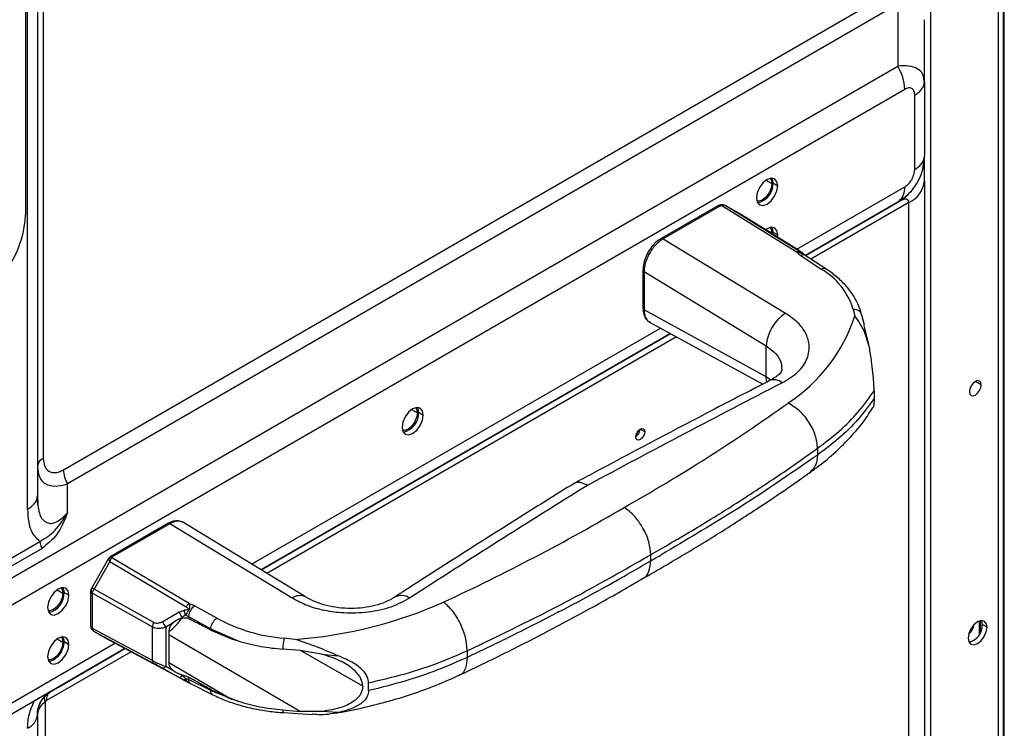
# Model space of a CAD drawing. Header units: millimetres. Extents: x 0 to 1118, y 0 to 864.
# Tile 306 of 309: x 1008 to 1026, y 744 to 757. Entities that reach past the tile are written whole.
import ezdxf

# ---------------------------------------------------------------- set-up
doc = ezdxf.new("R2010")
doc.units = ezdxf.units.MM

msp = doc.modelspace()

# ---------------------------------------------------------------- linework, layer by layer
at = {"color": 7, "linetype": 'Continuous', "lineweight": 25}
for p, q in [((1026.1451, 698.0611), (1026.1451, 790.6467)), ((1026.2518, 698.0068), (1026.2518, 789.8964)), ((1007.9458, 763.4307), (1007.9458, 753.224)), ((1008.2766, 759.3348), (1008.2766, 748.6702)), ((1008.1668, 758.9105), (1008.1668, 747.9748)), ((1007.9837, 747.7197), (1007.9837, 758.6554)), ((1008.6516, 748.4536), (1024.4661, 757.5832)), ((1024.259, 757.1574), (1008.7293, 748.1923)), ((1024.259, 757.1574), (1024.259, 756.0028)), ((1024.759, 755.714), (1024.759, 756.8687)), ((984.2077, 732.8816), (1024.259, 756.0028)), ((1024.759, 755.714), (1024.7496, 755.7514)), ((1024.7533, 755.6805), (1024.759, 755.714)), ((1024.756, 755.6744), (1024.7539, 755.7513)), ((1024.759, 755.714), (1024.759, 754.3244)), ((1024.3885, 755.5672), (984.3371, 732.446)), ((1024.576, 754.0692), (1024.576, 755.4589)), ((1024.7344, 754.126), (1024.7562, 754.2947)), ((1024.759, 754.3243), (1024.759, 754.3244)), ((1024.7283, 754.0796), (1024.7344, 754.126)), ((1021.9246, 753.8173), (1022.013, 753.7662)), ((1024.759, 753.8592), (1024.759, 732.5903)), ((1024.259, 753.4583), (1022.5328, 752.4618)), ((1022.5329, 752.4618), (1024.2589, 753.4582)), ((1024.259, 753.4583), (1024.2589, 753.4582)), ((1024.2874, 753.478), (1024.259, 753.4583)), ((1024.4661, 732.1821), (1024.4661, 753.451)), ((1020.8922, 753.391), (1019.8308, 752.7783)), ((1020.9311, 753.3865), (1019.8697, 752.7737)), ((1020.9668, 753.3973), (1022.3774, 752.522)), ((1021.3431, 753.2173), (1021.0393, 753.3928)), ((1022.4336, 752.5276), (1021.0418, 753.3912)), ((1021.3405, 753.2188), (1021.0418, 753.3912)), ((1022.401, 752.56), (1021.3346, 753.2225)), ((1021.3405, 753.2188), (1022.3999, 752.5607)), ((1021.9025, 752.8859), (1021.902, 752.87)), ((1021.9246, 752.8987), (1021.9217, 752.8578)), ((1021.9246, 752.8987), (1022.013, 752.8476)), ((1019.8697, 752.7737), (1022.1603, 751.3821)), ((1022.0095, 752.8032), (1022.013, 752.8476)), ((1022.4651, 752.518), (1022.4594, 752.5149)), ((1022.4429, 752.4594), (1022.8274, 752.2074)), ((1022.5292, 752.4642), (1022.5197, 752.4719)), ((1022.9135, 752.2125), (1022.5289, 752.4644)), ((1019.4928, 752.193), (1019.4928, 751.4748)), ((1019.5148, 752.1621), (1021.7975, 750.7752)), ((1019.5148, 752.1621), (1019.5148, 751.445)), ((1021.7975, 750.1962), (1019.5148, 751.445)), ((1023.4274, 751.4526), (1023.4562, 751.333)), ((1019.6136, 751.2185), (1021.735, 750.058)), ((1023.5836, 751.3536), (1023.6288, 751.1673)), ((1023.7175, 750.7997), (1023.632, 751.1541)), ((1020.0066, 751.0035), (1012.3519, 746.5845)), ((1012.352, 746.5844), (1020.0067, 751.0034)), ((1021.7975, 750.1962), (1021.7975, 750.7752)), ((1023.8159, 749.932), (1023.8159, 749.7861)), ((1015.2954, 749.5311), (1015.3838, 749.48)), ((1022.759, 748.8573), (1022.759, 748.7325)), ((1008.7293, 747.65), (1008.7293, 748.1923)), ((1008.1618, 747.946), (1008.1668, 747.9748)), ((1008.1766, 747.8062), (1008.1645, 747.9441)), ((1010.6039, 747.4517), (1009.5416, 746.8385)), ((1010.642, 747.4467), (1009.5805, 746.8339)), ((1012.9326, 746.055), (1010.642, 747.4467)), ((1013.183, 746.0796), (1010.8856, 747.4753)), ((1004.5833, 745.0211), (1008.2147, 747.1174)), ((1008.2535, 746.9867), (1004.6221, 744.8904)), ((1009.4975, 746.7958), (1009.1768, 746.2405)), ((1011.0029, 745.9556), (1009.5614, 746.8131)), ((1019.6381, 746.7557), (1019.6381, 746.8711)), ((1009.5243, 746.7423), (1009.2256, 746.225)), ((1009.5243, 746.7423), (1010.9466, 745.8963)), ((1008.6663, 746.1634), (1008.7547, 746.1124)), ((1009.1618, 746.1831), (1009.1618, 745.5454)), ((1009.1698, 746.2258), (1009.1689, 746.2228)), ((1009.193, 746.1412), (1009.193, 745.5035)), ((1009.1958, 746.1502), (1010.3187, 745.5214)), ((1010.342, 745.5998), (1009.2256, 746.225)), ((1011.5224, 745.6812), (1011.107, 745.9153)), ((1010.8179, 745.7944), (1010.5098, 745.6164)), ((1010.8136, 745.6632), (1010.8741, 745.6982)), ((1010.8741, 745.6852), (1010.8741, 745.6982)), ((1010.9354, 745.7387), (1010.9936, 745.7155)), ((1010.9936, 745.7155), (1011.409, 745.4814)), ((1010.9936, 745.7155), (1010.9936, 745.6759)), ((1010.3187, 744.8899), (1010.3187, 745.5214)), ((1010.5661, 745.5202), (1010.7197, 745.609)), ((1010.5661, 745.5202), (1010.5661, 744.7802)), ((1025.8086, 745.4288), (1025.8086, 745.6373)), ((1025.9289, 745.5133), (1025.8405, 745.5644)), ((1010.3187, 744.8899), (1009.1958, 745.4914)), ((1009.2188, 745.4403), (1009.5226, 745.2648)), ((1009.2256, 745.4364), (1009.5243, 745.2639)), ((1009.2256, 745.4364), (1010.342, 744.8384)), ((1010.6276, 745.4489), (1010.6276, 744.8528)), ((1011.409, 745.4815), (1011.9195, 745.2581)), ((1011.409, 745.4608), (1011.409, 745.4814)), ((1011.409, 745.4608), (1011.7978, 745.2981)), ((1008.6663, 745.2448), (1008.7547, 745.1938)), ((1010.9466, 744.503), (1009.5243, 745.2639)), ((1009.5249, 745.2636), (1010.9477, 744.5024)), ((1011.7978, 745.2981), (1011.9195, 745.2581)), ((1012.9825, 745.2866), (1012.7814, 745.3067)), ((1009.8046, 745.114), (984.2077, 730.3372)), ((1008.5584, 744.3945), (1009.8046, 745.1139)), ((1013.0806, 745.078), (1012.756, 745.103)), ((1013.4791, 745.0105), (1013.0806, 745.078)), ((1014.2542, 744.4106), (1013.0881, 745.0768)), ((1013.4791, 745.0105), (1013.7928, 744.9791)), ((1016.2057, 745.0742), (1016.2057, 744.9494)), ((1010.7197, 744.6947), (1010.5661, 744.7802)), ((1010.5098, 744.7465), (1010.8179, 744.5751)), ((1010.8741, 744.6088), (1010.8136, 744.6425)), ((1010.8741, 744.6088), (1010.8741, 744.6218)), ((1010.8617, 744.5514), (1010.9201, 744.5205)), ((1010.9936, 744.5388), (1010.9354, 744.5565)), ((1010.9936, 744.5785), (1010.9936, 744.5388)), ((1011.409, 744.3289), (1010.9936, 744.5388)), ((1011.003, 744.4714), (1011.031, 744.4625)), ((1011.0307, 744.4626), (1011.4461, 744.2528)), ((1014.3624, 744.3287), (1014.3624, 744.4746)), ((1008.3132, 744.2333), (1008.4168, 744.3127)), ((1008.4168, 744.3127), (1008.5584, 744.3945)), ((1008.4168, 744.3127), (1008.4168, 744.3127)), ((1011.409, 744.3496), (1011.7978, 744.1716)), ((1011.409, 744.3289), (1011.409, 744.3496)), ((1011.409, 744.3289), (1011.9195, 744.1304)), ((1008.105, 744.1328), (1004.693, 742.1631)), ((1008.3132, 744.1212), (1008.3132, 740.4711)), ((1011.9195, 744.1304), (1011.7978, 744.1716)), ((1008.1668, 743.8797), (1008.1668, 722.4592)), ((1012.756, 743.9685), (1013.0806, 743.9413)), ((1012.7678, 743.9174), (1013.3142, 743.8816)), ((1013.4791, 743.9392), (1013.0806, 743.9413)), ((1013.7928, 743.9186), (1013.4791, 743.9392)), ((1013.7135, 743.905), (1013.7775, 743.9149))]:
    msp.add_line(p, q, dxfattribs=at)
at = {"color": 8, "linetype": 'Continuous', "lineweight": 25}
for p, q in [((1026.2335, 789.8709), (1026.2335, 698.0173)), ((1024.8688, 788.2907), (1024.8688, 697.3262)), ((1021.7931, 753.8677), (1021.9025, 753.8045)), ((1022.37, 752.5792), (1024.3885, 753.7445)), ((1024.4661, 753.451), (1022.6358, 752.3943)), ((1021.7931, 752.9491), (1021.9025, 752.8859)), ((1012.1734, 746.6929), (1019.8186, 751.1063)), ((1020.1195, 750.9417), (1012.459, 746.5194)), ((1021.8727, 750.1378), (1021.7975, 750.1962)), ((1025.8212, 750.0442), (1025.7107, 750.108)), ((1015.1639, 749.5815), (1015.2734, 749.5183)), ((1019.5264, 749.1666), (1019.4424, 749.215)), ((1009.4963, 746.7894), (1009.4995, 746.7947)), ((1008.5348, 746.2138), (1008.6442, 746.1507)), ((1025.7903, 745.3927), (1025.7903, 745.6326)), ((1013.0806, 743.9413), (1010.6276, 745.3723)), ((984.3371, 730.6233), (1009.6145, 745.2156)), ((1008.5348, 745.2952), (1008.6442, 745.2321)), ((1009.9187, 745.0529), (1008.3391, 744.141)), ((1010.64, 744.8469), (1011.7978, 744.1716))]:
    msp.add_line(p, q, dxfattribs=at)
at = {"color": 7, "linetype": 'Continuous', "lineweight": 25, "flags": 128}
for points in [[(1024.7289, 754.0807), (1024.7505, 754.1937), (1024.759, 754.3243)], [(1022.013, 753.7662), (1021.9978, 753.8454), (1021.9547, 753.895), (1021.8902, 753.9075), (1021.8141, 753.8811), (1021.738, 753.8197), (1021.6735, 753.7326), (1021.6304, 753.6333), (1021.6152, 753.5366)], [(1021.9025, 753.8045), (1021.889, 753.7186), (1021.8507, 753.6303), (1021.7933, 753.5529), (1021.7257, 753.4983), (1021.6581, 753.4748), (1021.6231, 753.477)], [(1021.8697, 753.904), (1021.889, 753.8749), (1021.9025, 753.8045)], [(1021.9034, 753.9082), (1021.9094, 753.8964), (1021.9246, 753.8173)], [(1021.6152, 753.5366), (1021.6304, 753.4575), (1021.6735, 753.4079), (1021.738, 753.3953), (1021.8141, 753.4218), (1021.8902, 753.4832), (1021.9547, 753.5702), (1021.9978, 753.6696), (1022.013, 753.7662)], [(1022.013, 752.8476), (1021.9978, 752.9268), (1021.9547, 752.9764), (1021.8902, 752.9889), (1021.8141, 752.9625), (1021.7846, 752.9429)], [(1021.8697, 752.9854), (1021.889, 752.9563), (1021.9025, 752.8859)], [(1021.9034, 752.9896), (1021.9094, 752.9778), (1021.9246, 752.8987)], [(1025.8212, 750.0442), (1025.8128, 750.0881), (1025.7888, 750.1157), (1025.753, 750.1227), (1025.7107, 750.108), (1025.6684, 750.0739), (1025.6326, 750.0255), (1025.6086, 749.9703), (1025.6002, 749.9166)], [(1025.6002, 749.9166), (1025.6086, 749.8726), (1025.6326, 749.8451), (1025.6684, 749.8381), (1025.7107, 749.8528), (1025.753, 749.8869), (1025.7888, 749.9353), (1025.8128, 749.9905), (1025.8212, 750.0442)], [(1015.3838, 749.48), (1015.3687, 749.5592), (1015.3256, 749.6088), (1015.2611, 749.6213), (1015.185, 749.5949), (1015.1089, 749.5335), (1015.0443, 749.4464), (1015.0012, 749.347), (1014.9861, 749.2504)], [(1015.2405, 749.6178), (1015.2599, 749.5886), (1015.2734, 749.5183)], [(1015.2743, 749.622), (1015.2803, 749.6102), (1015.2954, 749.5311)], [(1014.9861, 749.2504), (1015.0012, 749.1713), (1015.0443, 749.1216), (1015.1089, 749.1091), (1015.185, 749.1356), (1015.2611, 749.197), (1015.3256, 749.284), (1015.3687, 749.3834), (1015.3838, 749.48)], [(1015.2734, 749.5183), (1015.2599, 749.4324), (1015.2216, 749.3441), (1015.1642, 749.2667), (1015.0966, 749.2121), (1015.0289, 749.1886), (1014.994, 749.1908)], [(1019.3585, 749.0696), (1019.3649, 749.1104), (1019.3831, 749.1524), (1019.4103, 749.1891), (1019.4425, 749.2151), (1019.4746, 749.2262), (1019.5018, 749.2209), (1019.52, 749.2), (1019.5264, 749.1666)], [(1019.5264, 749.1666), (1019.52, 749.1258), (1019.5018, 749.0838), (1019.4746, 749.0471), (1019.4425, 749.0211), (1019.4103, 749.01), (1019.3831, 749.0152), (1019.3649, 749.0362), (1019.3585, 749.0696)], [(1008.7547, 746.1124), (1008.7396, 746.1916), (1008.6965, 746.2412), (1008.6319, 746.2537), (1008.5558, 746.2273), (1008.4797, 746.1658), (1008.4152, 746.0788), (1008.3721, 745.9794), (1008.357, 745.8828)], [(1008.6114, 746.2502), (1008.6308, 746.221), (1008.6442, 746.1507)], [(1008.6451, 746.2544), (1008.6512, 746.2426), (1008.6663, 746.1634)], [(1008.357, 745.8828), (1008.3721, 745.8037), (1008.4152, 745.754), (1008.4797, 745.7415), (1008.5558, 745.768), (1008.6319, 745.8294), (1008.6965, 745.9164), (1008.7396, 746.0158), (1008.7547, 746.1124)], [(1008.6442, 746.1507), (1008.6308, 746.0648), (1008.5924, 745.9765), (1008.5351, 745.8991), (1008.4674, 745.8445), (1008.3998, 745.821), (1008.3649, 745.8232)], [(1025.9289, 745.5133), (1025.9155, 745.5837), (1025.8772, 745.6278), (1025.8198, 745.6389), (1025.7522, 745.6154), (1025.6845, 745.5608), (1025.6272, 745.4835), (1025.5888, 745.3951), (1025.5754, 745.3092)], [(1025.5754, 745.3092), (1025.5888, 745.2389), (1025.6272, 745.1948), (1025.6845, 745.1836), (1025.7522, 745.2071), (1025.8198, 745.2617), (1025.8772, 745.3391), (1025.9155, 745.4274), (1025.9289, 745.5133)], [(1025.8249, 745.6393), (1025.8271, 745.6347), (1025.8405, 745.5644)], [(1008.7547, 745.1938), (1008.7396, 745.273), (1008.6965, 745.3226), (1008.6319, 745.3351), (1008.5558, 745.3087), (1008.4797, 745.2472), (1008.4152, 745.1602), (1008.3721, 745.0608), (1008.357, 744.9642)], [(1008.6114, 745.3316), (1008.6308, 745.3024), (1008.6442, 745.2321)], [(1008.6451, 745.3358), (1008.6512, 745.324), (1008.6663, 745.2448)], [(1008.357, 744.9642), (1008.3721, 744.885), (1008.4152, 744.8354), (1008.4797, 744.8229), (1008.5558, 744.8493), (1008.6319, 744.9108), (1008.6965, 744.9978), (1008.7396, 745.0972), (1008.7547, 745.1938)], [(1008.6442, 745.2321), (1008.6308, 745.1462), (1008.5924, 745.0578), (1008.5351, 744.9805), (1008.4674, 744.9259), (1008.3998, 744.9024), (1008.3649, 744.9046)], [(1008.6663, 745.2448), (1008.6512, 745.1482), (1008.6081, 745.0488), (1008.5436, 744.9618), (1008.4674, 744.9004), (1008.3913, 744.8739), (1008.3764, 744.8733)], [(1010.5661, 744.7802), (1010.5577, 744.7709), (1010.5495, 744.7628), (1010.5416, 744.7562), (1010.534, 744.751), (1010.5269, 744.7474), (1010.5205, 744.7454), (1010.5147, 744.7451), (1010.5098, 744.7465)], [(1010.8179, 744.5751), (1010.8228, 744.5738), (1010.8285, 744.574), (1010.835, 744.576), (1010.842, 744.5796), (1010.8496, 744.5848), (1010.8576, 744.5915), (1010.8658, 744.5995), (1010.8741, 744.6088)]]:
    msp.add_lwpolyline(points, dxfattribs=at)
at = {"color": 8, "linetype": 'Continuous', "lineweight": 25, "flags": 128}
msp.add_lwpolyline([(1021.8119, 750.0963), (1021.8061, 750.1194), (1021.7975, 750.1962)], dxfattribs=at)
at = {"color": 7, "linetype": 'Continuous', "lineweight": 25}
for centre, radius, start, end in [((1023.4872, 755.5364), 0.9018, 1.9565, 31.14374), ((1021.566, 753.7978), 0.3591, 281.30348, 3.10411), ((1024.2586, 753.9091), 0.5029, 294.37466, 354.3052), ((1023.759, 754.3243), 1, 299.99259, 322.36785), ((1006.0268, 753.3113), 1.921, 302.60548, 357.39452), ((1019.8322, 752.7121), 0.0721, 58.71635, 59.99851), ((1022.4104, 752.4752), 0.0573, 66.10923, 125.19464), ((1022.4068, 752.4218), 0.1125, 33.63535, 58.76749), ((1022.1659, 751.0658), 1.3194, 17.04295, 59.9087), ((1022.582, 750.7182), 0.7865, 122.41697, 175.84014), ((1020.5102, 752.2977), 3.0999, 303.22709, 341.86828), ((1128.5949, 543.1782), 232.7022, 117.235385, 118.248833), ((1002.5744, 777.173), 33.7643, 299.37945, 305.55722), ((1014.9369, 749.5116), 0.3591, 281.30348, 3.10411), ((1019.2535, 749.2272), 0.185, 304.61534, 355.39004), ((1008.3544, 748.4984), 0.1886, 114.37573, 174.30547), ((1009.1923, 748.4721), 0.5411, 181.95697, 211.14367), ((1125.9033, 574.8767), 203.8968, 121.80074, 122.907523), ((999.4875, 781.1733), 38.7713, 294.82101, 300.4545), ((1001.9694, 778.2062), 35.9722, 300.92453, 302.49248), ((1010.6045, 747.3851), 0.0721, 58.72785, 60.01087), ((1001.3943, 779.1586), 37.0851, 300.47065, 300.93013), ((1001.2051, 779.4796), 37.4578, 300.26817, 300.47108), ((1008.485, 747.1266), 0.2705, 181.95649, 211.14371), ((1000.9232, 779.9645), 38.0187, 299.48898, 300.26675), ((1000.5978, 779.1835), 37.505, 300.14698, 300.50902), ((1000.8037, 780.0588), 38.26, 299.49018, 299.84735), ((1000.4768, 779.2751), 37.7448, 299.72621, 300.50781), ((1000.0112, 780.0917), 38.6848, 299.0798, 299.52713), ((1000.1968, 779.7635), 38.3077, 299.52754, 299.72764), ((999.4606, 781.0885), 39.8239, 297.6083, 299.07485), ((1008.3078, 746.144), 0.3591, 281.30348, 3.10411), ((1011.2581, 745.6974), 0.2651, 124.74848, 176.08651), ((1012.3907, 753.5434), 8.2779, 274.09924, 294.04115), ((1011.1272, 745.9106), 0.3304, 200.59612, 220.0088), ((1010.4869, 745.514), 0.1684, 149.38794, 177.50071), ((1010.8192, 745.7327), 0.3304, 200.59611, 220.00908), ((1010.049, 746.2352), 0.9882, 305.83893, 325.4193), ((1013.06, 748.5471), 3.2523, 241.78666, 265.08646), ((1025.4388, 745.5913), 0.2474, 307.27466, 352.86982), ((1025.5176, 745.5491), 0.3233, 283.1242, 2.70838), ((1010.3757, 744.8847), 0.0573, 174.79883, 233.90658), ((1007.854, 743.9109), 0.3143, 294.37441, 354.30675)]:
    msp.add_arc(centre, radius, start, end, dxfattribs=at)
at = {"color": 8, "linetype": 'Continuous', "lineweight": 25}
for centre, radius, start, end in [((1024.0607, 753.7164), 0.3289, 313.56343, 4.90191), ((1020.9081, 753.3579), 0.0368, 51.1653, 115.52916), ((1019.8464, 752.7448), 0.0369, 53.67926, 115.23776), ((1022.4011, 752.4187), 0.1125, 42.91647, 58.76763), ((1022.4901, 752.3904), 0.0836, 62.29423, 124.38671), ((1021.9447, 749.9004), 0.2381, 49.54576, 110.55648), ((1009.5573, 746.8041), 0.0378, 52.16669, 114.6085), ((1013.0772, 745.8688), 0.2358, 63.22161, 127.82294), ((1014.9749, 745.8331), 0.2729, 55.51382, 117.72203), ((1011.0723, 744.53), 0.0792, 173.62365, 238.30606)]:
    msp.add_arc(centre, radius, start, end, dxfattribs=at)
for points, knots in [([(1024.7496, 755.7514), (1024.7442, 755.7866), (1024.7317, 755.8689), (1024.6315, 755.9552), (1024.4719, 756.0114), (1024.3302, 756.0056), (1024.259, 756.0028)], [0, 0, 0, 0, 0.1999026, 0.4674952, 0.7328021, 1, 1, 1, 1]), ([(1024.576, 755.4589), (1024.6033, 755.4765), (1024.658, 755.5118), (1024.7142, 755.5752), (1024.7475, 755.6322), (1024.7518, 755.6681), (1024.7533, 755.6805)], [0, 0, 0, 0, 0.2838496, 0.5676992, 0.8515488, 1, 1, 1, 1]), ([(1020.9668, 753.3973), (1020.9659, 753.4005), (1020.9639, 753.4071), (1020.9617, 753.4115), (1020.9605, 753.4111), (1020.9602, 753.411)], [0, 0, 0, 0, 0.4139709, 0.8585001, 1, 1, 1, 1]), ([(1022.3774, 752.522), (1022.3894, 752.5197), (1022.4143, 752.5148), (1022.449, 752.5058), (1022.479, 752.4955), (1022.5035, 752.484), (1022.513, 752.4771), (1022.5175, 752.4727), (1022.5181, 752.4716), (1022.5185, 752.4709)], [0, 0, 0, 0, 0.2073031, 0.4328326, 0.5960882, 0.7712482, 0.9475141, 0.9690056, 1, 1, 1, 1]), ([(1019.5148, 752.1621), (1019.5085, 752.1665), (1019.4959, 752.1755), (1019.4938, 752.1869), (1019.4928, 752.1926)], [0, 0, 0, 0, 0.5014834, 1, 1, 1, 1]), ([(1022.8274, 752.2075), (1022.8427, 752.2134), (1022.8732, 752.2253), (1022.9034, 752.2231), (1022.9122, 752.2125), (1022.9129, 752.2117)], [0, 0, 0, 0, 0.4802103, 0.9604205, 1, 1, 1, 1]), ([(1019.4928, 751.4756), (1019.4938, 751.4698), (1019.4959, 751.4584), (1019.5085, 751.4494), (1019.5148, 751.445)], [0, 0, 0, 0, 0.4999809, 1, 1, 1, 1]), ([(1019.5148, 751.445), (1019.5168, 751.4128), (1019.5207, 751.3527), (1019.5548, 751.2723), (1019.5902, 751.2257), (1019.6217, 751.2145), (1019.623, 751.2141)], [0, 0, 0, 0, 0.3045979, 0.5702344, 0.9829782, 1, 1, 1, 1]), ([(1021.7975, 750.7752), (1021.8628, 750.7265), (1021.9934, 750.6289), (1022.088, 750.4707), (1022.0844, 750.3711), (1022.0831, 750.333)], [0, 0, 0, 0, 0.381599, 0.7631598, 1, 1, 1, 1]), ([(1022.759, 748.7325), (1022.7518, 748.6585), (1022.7382, 748.5187), (1022.6521, 748.4439), (1022.6116, 748.4087)], [0, 0, 0, 0, 0.5298234, 1, 1, 1, 1]), ([(1007.9837, 747.7197), (1008.011, 747.7373), (1008.0657, 747.7726), (1008.122, 747.836), (1008.1559, 747.8946), (1008.1602, 747.9321), (1008.1618, 747.946)], [0, 0, 0, 0, 0.2785002, 0.5570005, 0.8355007, 1, 1, 1, 1]), ([(1010.6406, 747.4475), (1010.6335, 747.4507), (1010.6195, 747.4572), (1010.6085, 747.4532), (1010.6031, 747.4512)], [0, 0, 0, 0, 0.500039, 1, 1, 1, 1]), ([(1010.8941, 747.469), (1010.8933, 747.4699), (1010.8786, 747.4856), (1010.8362, 747.4927), (1010.756, 747.4992), (1010.6871, 747.4675), (1010.642, 747.4467)], [0, 0, 0, 0, 0.0156102, 0.2735393, 0.5239404, 1, 1, 1, 1]), ([(1009.193, 746.1412), (1009.1847, 746.1471), (1009.1683, 746.1589), (1009.1594, 746.1751), (1009.162, 746.1829), (1009.1621, 746.1832)], [0, 0, 0, 0, 0.490946, 0.9818921, 1, 1, 1, 1]), ([(1009.1654, 746.2039), (1009.1668, 746.1939), (1009.1693, 746.1775), (1009.1823, 746.1584), (1009.1909, 746.1499), (1009.1939, 746.147)], [0, 0, 0, 0, 0.4984153, 0.8263567, 1, 1, 1, 1]), ([(1009.1621, 745.5453), (1009.162, 745.5451), (1009.1594, 745.5373), (1009.1683, 745.5212), (1009.1847, 745.5094), (1009.193, 745.5035)], [0, 0, 0, 0, 0.0159722, 0.5079861, 1, 1, 1, 1]), ([(1009.1749, 745.4912), (1009.175, 745.4902), (1009.1753, 745.4881), (1009.1826, 745.4882), (1009.1915, 745.4903), (1009.1958, 745.4914)], [0, 0, 0, 0, 0.2835536, 0.6558282, 1, 1, 1, 1]), ([(1016.2057, 744.9494), (1016.1986, 744.8798), (1016.1844, 744.7406), (1016.119, 744.6341), (1016.0628, 744.6261), (1016.0553, 744.6251)], [0, 0, 0, 0, 0.4641921, 0.9283842, 1, 1, 1, 1]), ([(1011.0104, 744.4727), (1011.0085, 744.4727), (1011.0047, 744.4725), (1010.9925, 744.481), (1010.9816, 744.4903), (1010.9619, 744.5094), (1010.9468, 744.5363), (1010.9354, 744.5565)], [0, 0, 0, 0, 0.183441, 0.3680402, 0.3905478, 0.5437866, 1, 1, 1, 1]), ([(1011.4464, 744.2536), (1011.4454, 744.2538), (1011.4322, 744.256), (1011.4158, 744.2807), (1011.4112, 744.3129), (1011.409, 744.3289)], [0, 0, 0, 0, 0.0388714, 0.5194357, 1, 1, 1, 1]), ([(1012.756, 743.9685), (1012.7571, 743.9563), (1012.7592, 743.9317), (1012.7638, 743.9165), (1012.7671, 743.9189), (1012.7679, 743.9195)], [0, 0, 0, 0, 0.4364838, 0.8729676, 1, 1, 1, 1])]:
    msp.add_open_spline(points, degree=3, knots=knots, dxfattribs=at)
at = {"color": 7, "linetype": 'Continuous', "lineweight": 25}
for points, knots in [([(1024.576, 755.4589), (1024.5727, 755.4881), (1024.568, 755.5303), (1024.5436, 755.5683), (1024.5129, 755.5916), (1024.4609, 755.6001), (1024.4131, 755.5784), (1024.3885, 755.5672)], [0, 0, 0, 0, 0.27296, 0.3941657, 0.5151896, 0.7504115, 1, 1, 1, 1]), ([(1024.259, 753.4583), (1024.3319, 753.508), (1024.4759, 753.6062), (1024.636, 753.8225), (1024.7403, 754.0679), (1024.7528, 754.2387), (1024.759, 754.3244)], [0, 0, 0, 0, 0.2550295, 0.5042045, 0.7512837, 1, 1, 1, 1]), ([(1024.759, 753.8592), (1024.759, 753.932), (1024.759, 754.0735), (1024.759, 754.217), (1024.759, 754.2838), (1024.759, 754.2939), (1024.759, 754.2954)], [0, 0, 0, 0, 0.3224616, 0.6265857, 0.9474016, 1, 1, 1, 1]), ([(1024.3885, 753.7445), (1024.4154, 753.7638), (1024.4543, 753.7917), (1024.4994, 753.8459), (1024.535, 753.9019), (1024.5683, 753.9812), (1024.5733, 754.0393), (1024.576, 754.0692)], [0, 0, 0, 0, 0.2731793, 0.394407, 0.5154335, 0.7505785, 1, 1, 1, 1]), ([(1024.2833, 753.4756), (1024.3432, 753.5122), (1024.4057, 753.5504), (1024.4605, 753.6126), (1024.4627, 753.6151)], [0, 0, 0, 0, 0.9590834, 1, 1, 1, 1]), ([(1024.4661, 753.451), (1024.4639, 753.4631), (1024.4594, 753.488), (1024.4391, 753.5103), (1024.4091, 753.5148), (1024.3734, 753.5105), (1024.3211, 753.4911), (1024.283, 753.471), (1024.2589, 753.4582)], [0, 0, 0, 0, 0.1008571, 0.206167, 0.3836417, 0.5204611, 0.6958908, 1, 1, 1, 1]), ([(1020.9595, 753.4115), (1020.9469, 753.4097), (1020.9221, 753.4061), (1020.902, 753.396), (1020.8921, 753.391)], [0, 0, 0, 0, 0.5069825, 1, 1, 1, 1]), ([(1020.9311, 753.3865), (1020.9374, 753.3896), (1020.948, 753.3948), (1020.9614, 753.3966), (1020.9668, 753.3973)], [0, 0, 0, 0, 0.5934506, 1, 1, 1, 1]), ([(1021.0211, 753.4012), (1021.0115, 753.4047), (1020.9915, 753.412), (1020.9705, 753.4117), (1020.9597, 753.4116)], [0, 0, 0, 0, 0.4827863, 1, 1, 1, 1]), ([(1021.0418, 753.3912), (1021.03, 753.3964), (1021.007, 753.4065), (1020.98, 753.4003), (1020.9668, 753.3973)], [0, 0, 0, 0, 0.511637, 1, 1, 1, 1]), ([(1019.8342, 752.7802), (1019.8155, 752.7686), (1019.7622, 752.7355), (1019.6797, 752.6572), (1019.5962, 752.5438), (1019.5338, 752.4165), (1019.498, 752.2944), (1019.4944, 752.2209), (1019.4928, 752.1888)], [0, 0, 0, 0, 0.1009539, 0.2891016, 0.4767651, 0.664335, 0.8529904, 1, 1, 1, 1]), ([(1019.8697, 752.7737), (1019.8246, 752.7421), (1019.7559, 752.694), (1019.6736, 752.5954), (1019.606, 752.4938), (1019.5541, 752.3798), (1019.5209, 752.2603), (1019.5169, 752.1963), (1019.5148, 752.1621)], [0, 0, 0, 0, 0.2424922, 0.3694539, 0.4998575, 0.7098315, 0.844996, 1, 1, 1, 1]), ([(1022.3774, 752.522), (1022.387, 752.5094), (1022.4043, 752.4868), (1022.4311, 752.4678), (1022.4429, 752.4594)], [0, 0, 0, 0, 0.559858, 1, 1, 1, 1]), ([(1022.4651, 752.518), (1022.464, 752.5191), (1022.4621, 752.5209), (1022.4487, 752.5299), (1022.4278, 752.5432), (1022.4092, 752.5549), (1022.3999, 752.5607)], [0, 0, 0, 0, 0.3114576, 0.5619263, 0.7821111, 1, 1, 1, 1]), ([(1022.4336, 752.5276), (1022.4453, 752.5203), (1022.4607, 752.5108), (1022.4806, 752.4986), (1022.4889, 752.4936), (1022.493, 752.4911), (1022.4947, 752.4901), (1022.4959, 752.4895), (1022.4964, 752.4892), (1022.4956, 752.4899), (1022.4878, 752.4951), (1022.4805, 752.4998), (1022.4762, 752.5027)], [0, 0, 0, 0, 0.30335723, 0.3991088, 0.46348598, 0.48005728, 0.4953607, 0.51038645, 0.53408113, 0.55945731, 0.7408639, 1, 1, 1, 1]), ([(1022.4594, 752.5149), (1022.46, 752.5141), (1022.4609, 752.5129), (1022.4718, 752.5056), (1022.4762, 752.5027)], [0, 0, 0, 0, 0.5884458, 1, 1, 1, 1]), ([(1023.5837, 751.3538), (1023.5737, 751.3908), (1023.5461, 751.4929), (1023.47, 751.6551), (1023.3468, 751.8359), (1023.1873, 752.0058), (1023.0367, 752.1295), (1022.9393, 752.1951), (1022.9135, 752.2125)], [0, 0, 0, 0, 0.1131505, 0.3123432, 0.5136327, 0.718143, 0.9251675, 1, 1, 1, 1]), ([(1019.4928, 751.4796), (1019.4935, 751.458), (1019.4954, 751.3995), (1019.521, 751.3173), (1019.5679, 751.2452), (1019.6131, 751.2235), (1019.6311, 751.2148)], [0, 0, 0, 0, 0.1861502, 0.5041953, 0.8026672, 1, 1, 1, 1]), ([(1022.0994, 750.0817), (1022.2045, 750.1466), (1022.4147, 750.2764), (1022.5838, 750.5323), (1022.6207, 750.7857), (1022.5451, 751.0167), (1022.3979, 751.2168), (1022.2395, 751.327), (1022.1603, 751.3821)], [0, 0, 0, 0, 0.1867613, 0.3732433, 0.5595654, 0.7062014, 0.853049, 1, 1, 1, 1]), ([(1023.7342, 750.7181), (1023.7051, 750.8281), (1023.6424, 751.0649), (1023.5212, 751.2395), (1023.4562, 751.333)], [0, 0, 0, 0, 0.464292, 1, 1, 1, 1]), ([(1023.8159, 749.932), (1023.8152, 749.9718), (1023.8135, 750.0604), (1023.7991, 750.2415), (1023.7726, 750.473), (1023.7484, 750.6277), (1023.7342, 750.7181)], [0, 0, 0, 0, 0.1583049, 0.3523114, 0.6215821, 1, 1, 1, 1]), ([(1022.0941, 750.3395), (1022.085, 750.3064), (1022.0663, 750.2376), (1021.9312, 750.1624), (1021.8612, 750.1234)], [0, 0, 0, 0, 0.4819394, 1, 1, 1, 1]), ([(1021.8834, 750.1349), (1021.483, 749.9279), (1020.3619, 749.3485), (1019.1364, 748.7003), (1018.3128, 748.2582), (1018.1978, 748.1965)], [0, 0, 0, 0, 0.3234614, 0.9055833, 1, 1, 1, 1]), ([(1022.759, 748.8573), (1022.8969, 748.9627), (1023.1782, 749.1778), (1023.5358, 749.5378), (1023.7214, 749.799), (1023.8159, 749.932)], [0, 0, 0, 0, 0.3205481, 0.6538817, 1, 1, 1, 1]), ([(1023.8159, 749.7861), (1023.7201, 749.6551), (1023.5332, 749.3993), (1023.1747, 749.0466), (1022.8951, 748.8354), (1022.759, 748.7325)], [0, 0, 0, 0, 0.3504129, 0.6837469, 1, 1, 1, 1]), ([(1023.8159, 749.7861), (1023.8151, 749.7529), (1023.8134, 749.6789), (1023.8042, 749.6268), (1023.7957, 749.6222), (1023.7934, 749.621)], [0, 0, 0, 0, 0.3720815, 0.828088, 1, 1, 1, 1]), ([(1022.6017, 748.3952), (1022.6626, 748.4393), (1022.8374, 748.5659), (1023.1029, 748.7889), (1023.384, 749.0691), (1023.6179, 749.3456), (1023.7398, 749.5352), (1023.7944, 749.6203)], [0, 0, 0, 0, 0.1232956, 0.3542665, 0.5848636, 0.8138362, 1, 1, 1, 1]), ([(1021.2932, 747.8655), (1021.5733, 748.0473), (1022.0735, 748.3719), (1022.5495, 748.709), (1022.759, 748.8573)], [0, 0, 0, 0, 0.5599956, 1, 1, 1, 1]), ([(1008.2766, 748.6702), (1008.282, 748.6175), (1008.2927, 748.5133), (1008.376, 748.4193), (1008.4771, 748.3956), (1008.5733, 748.4137), (1008.6254, 748.4403), (1008.6516, 748.4536)], [0, 0, 0, 0, 0.2457209, 0.4864397, 0.7338192, 0.866079, 1, 1, 1, 1]), ([(1022.759, 748.7325), (1022.2386, 748.374), (1021.3092, 747.7337), (1020.2927, 747.1366), (1019.8454, 746.8738)], [0, 0, 0, 0, 0.5599862, 1, 1, 1, 1]), ([(1008.1668, 748.5171), (1008.1743, 748.4439), (1008.1885, 748.3055), (1008.3114, 748.1805), (1008.4941, 748.1352), (1008.6485, 748.1727), (1008.7293, 748.1923)], [0, 0, 0, 0, 0.2688158, 0.5076809, 0.7425047, 1, 1, 1, 1]), ([(1019.4625, 746.4094), (1019.6211, 746.4999), (1020.081, 746.7622), (1020.8208, 747.2084), (1021.6566, 747.7433), (1022.2545, 748.1495), (1022.5704, 748.3731), (1022.6328, 748.4172)], [0, 0, 0, 0, 0.1420874, 0.4117895, 0.681535, 0.9370561, 1, 1, 1, 1]), ([(1018.2159, 748.2078), (1017.8495, 747.9797), (1016.8237, 747.3412), (1015.6978, 746.624), (1014.94, 746.1342), (1014.8285, 746.0621)], [0, 0, 0, 0, 0.3215433, 0.9001795, 1, 1, 1, 1]), ([(1018.4565, 748.1657), (1018.4104, 748.1872), (1018.3184, 748.2303), (1018.2298, 748.2209), (1018.1968, 748.1945), (1018.1935, 748.1918)], [0, 0, 0, 0, 0.4733339, 0.9464771, 1, 1, 1, 1]), ([(1008.1668, 747.9748), (1008.1697, 747.8969), (1008.1736, 747.7916), (1008.1955, 747.6765), (1008.2128, 747.6023), (1008.2495, 747.5393), (1008.3153, 747.4795), (1008.4039, 747.4475), (1008.5469, 747.4737), (1008.6509, 747.5743), (1008.7293, 747.65)], [0, 0, 0, 0, 0.1901282, 0.2567003, 0.2938415, 0.3799251, 0.5090113, 0.619551, 0.7135349, 1, 1, 1, 1]), ([(1007.9837, 747.7197), (1007.9874, 747.6373), (1007.9944, 747.4815), (1008.0591, 747.2578), (1008.1572, 747.1693), (1008.2147, 747.1174)], [0, 0, 0, 0, 0.3168742, 0.5998141, 1, 1, 1, 1]), ([(1019.6381, 746.8711), (1019.6311, 746.9493), (1019.6166, 747.1099), (1019.509, 747.3568), (1019.3815, 747.5399), (1019.2581, 747.669), (1019.1806, 747.7224), (1019.1389, 747.7512)], [0, 0, 0, 0, 0.2428264, 0.4991803, 0.7050052, 0.8414559, 1, 1, 1, 1]), ([(1008.2147, 747.1174), (1008.3122, 747.1778), (1008.517, 747.3047), (1008.6563, 747.5313), (1008.7293, 747.65)], [0, 0, 0, 0, 0.4765611, 1, 1, 1, 1]), ([(1008.7293, 747.65), (1008.6714, 747.5045), (1008.564, 747.2344), (1008.3515, 747.0649), (1008.2535, 746.9867)], [0, 0, 0, 0, 0.5385039, 1, 1, 1, 1]), ([(1010.885, 747.4692), (1010.8723, 747.4776), (1010.8338, 747.503), (1010.7522, 747.5054), (1010.6701, 747.4866), (1010.6207, 747.4605), (1010.6031, 747.4512)], [0, 0, 0, 0, 0.1614878, 0.486677, 0.8163729, 1, 1, 1, 1]), ([(1009.5614, 746.8131), (1009.555, 746.8134), (1009.5419, 746.814), (1009.5236, 746.8095), (1009.5074, 746.8014), (1009.4999, 746.7934), (1009.4963, 746.7894)], [0, 0, 0, 0, 0.2456062, 0.4999841, 0.7543704, 1, 1, 1, 1]), ([(1009.542, 746.8387), (1009.5361, 746.8349), (1009.524, 746.8272), (1009.5089, 746.8129), (1009.5017, 746.8019), (1009.4982, 746.7966)], [0, 0, 0, 0, 0.3293622, 0.6732396, 1, 1, 1, 1]), ([(1009.5243, 746.7423), (1009.529, 746.7569), (1009.5383, 746.7857), (1009.5537, 746.804), (1009.5614, 746.8131)], [0, 0, 0, 0, 0.5045981, 1, 1, 1, 1]), ([(1009.5614, 746.8131), (1009.5633, 746.8172), (1009.567, 746.8251), (1009.5762, 746.8311), (1009.5805, 746.8339)], [0, 0, 0, 0, 0.5262431, 1, 1, 1, 1]), ([(1009.4963, 746.7894), (1009.4981, 746.7839), (1009.5019, 746.7725), (1009.5167, 746.7525), (1009.5243, 746.7423)], [0, 0, 0, 0, 0.49032836, 1, 1, 1, 1]), ([(1016.2057, 745.0742), (1016.8295, 745.3731), (1017.9435, 745.9068), (1018.9783, 746.4933), (1019.4336, 746.7514)], [0, 0, 0, 0, 0.5599862, 1, 1, 1, 1]), ([(1019.4894, 746.4257), (1019.4905, 746.426), (1019.5457, 746.4412), (1019.6142, 746.5469), (1019.6303, 746.6874), (1019.6381, 746.7557)], [0, 0, 0, 0, 0.0104944, 0.5186535, 1, 1, 1, 1]), ([(1016.0363, 744.6084), (1016.2087, 744.6901), (1016.7083, 744.9269), (1017.5162, 745.3319), (1018.4339, 745.82), (1019.0939, 746.1924), (1019.444, 746.398), (1019.513, 746.4385)], [0, 0, 0, 0, 0.1420946, 0.4118419, 0.6816405, 0.9372645, 1, 1, 1, 1]), ([(1009.1774, 746.2381), (1009.1738, 746.2327), (1009.1668, 746.2223), (1009.1658, 746.2098), (1009.1654, 746.2039)], [0, 0, 0, 0, 0.5216165, 1, 1, 1, 1]), ([(1009.1797, 746.2411), (1009.1776, 746.2342), (1009.1733, 746.2202), (1009.1748, 746.1963), (1009.1818, 746.1721), (1009.1912, 746.1574), (1009.1958, 746.1502)], [0, 0, 0, 0, 0.2455811, 0.49995063, 0.75434616, 1, 1, 1, 1]), ([(1009.1797, 746.2411), (1009.1782, 746.241), (1009.176, 746.2409), (1009.1771, 746.2388), (1009.1774, 746.2381)], [0, 0, 0, 0, 0.66442598, 1, 1, 1, 1]), ([(1009.2256, 746.225), (1009.2195, 746.2274), (1009.2078, 746.2321), (1009.1903, 746.2386), (1009.1838, 746.2401), (1009.1797, 746.2411)], [0, 0, 0, 0, 0.2788016, 0.5387163, 1, 1, 1, 1]), ([(1009.1676, 746.218), (1009.1661, 746.2133), (1009.1624, 746.2018), (1009.162, 746.1895), (1009.1618, 746.1822)], [0, 0, 0, 0, 0.4085747, 1, 1, 1, 1]), ([(1009.193, 746.1412), (1009.193, 746.1424), (1009.1931, 746.1444), (1009.1936, 746.1462), (1009.1939, 746.147)], [0, 0, 0, 0, 0.5646057, 1, 1, 1, 1]), ([(1009.1958, 746.1502), (1009.1954, 746.1497), (1009.1946, 746.1488), (1009.1941, 746.1475), (1009.1939, 746.147)], [0, 0, 0, 0, 0.54686022, 1, 1, 1, 1]), ([(1009.1958, 746.1502), (1009.1978, 746.1615), (1009.2009, 746.179), (1009.2127, 746.205), (1009.2212, 746.2182), (1009.2256, 746.225)], [0, 0, 0, 0, 0.4653675, 0.7243247, 1, 1, 1, 1]), ([(1015.1293, 746.058), (1015.0172, 745.9975), (1014.7929, 745.8764), (1014.3566, 745.7826), (1013.9274, 745.7673), (1013.539, 745.8181), (1013.2051, 745.9104), (1013.0234, 746.0068), (1012.9326, 746.055)], [0, 0, 0, 0, 0.1864736, 0.3730889, 0.5597123, 0.7065297, 0.8533691, 1, 1, 1, 1]), ([(1014.8483, 746.0749), (1014.7936, 746.0435), (1014.6841, 745.9808), (1014.4823, 745.9148), (1014.2627, 745.8732), (1014.0311, 745.8595), (1013.7974, 745.8738), (1013.5716, 745.9162), (1013.3602, 745.9835), (1013.2422, 746.0475), (1013.1831, 746.0795)], [0, 0, 0, 0, 0.1243704, 0.2488365, 0.3734545, 0.4982652, 0.6233014, 0.7485898, 0.8741507, 1, 1, 1, 1]), ([(1010.9466, 745.8963), (1010.9564, 745.8897), (1010.9709, 745.88), (1010.9842, 745.8646), (1010.9886, 745.856), (1010.9893, 745.8512), (1010.9888, 745.8486), (1010.9878, 745.8468), (1010.9865, 745.845), (1010.9828, 745.8423), (1010.9733, 745.8388), (1010.9601, 745.8366), (1010.941, 745.8339), (1010.9279, 745.8322), (1010.9195, 745.8311)], [0, 0, 0, 0, 0.2669413, 0.3928885, 0.4518068, 0.4732511, 0.4912886, 0.501027, 0.5111551, 0.5341135, 0.5883242, 0.717557, 0.8179894, 1, 1, 1, 1]), ([(1011.0029, 745.9556), (1011.0046, 745.9507), (1011.0102, 745.934), (1011.0154, 745.9053), (1011.0099, 745.873), (1011.0048, 745.8489), (1010.9926, 745.8256), (1010.9658, 745.7874), (1010.9484, 745.7596), (1010.9354, 745.7387)], [0, 0, 0, 0, 0.0891305, 0.2992381, 0.4010879, 0.484085, 0.5748444, 0.6815104, 1, 1, 1, 1]), ([(1011.0029, 745.9556), (1011.024, 745.9496), (1011.0616, 745.9388), (1011.0931, 745.9225), (1011.107, 745.9153)], [0, 0, 0, 0, 0.5604586, 1, 1, 1, 1]), ([(1010.8741, 745.6852), (1010.8623, 745.6814), (1010.8417, 745.6749), (1010.822, 745.6667), (1010.8136, 745.6632)], [0, 0, 0, 0, 0.5703659, 1, 1, 1, 1]), ([(1010.8179, 745.7944), (1010.8373, 745.8045), (1010.8704, 745.8219), (1010.9051, 745.8284), (1010.9195, 745.8311)], [0, 0, 0, 0, 0.587315, 1, 1, 1, 1]), ([(1010.8741, 745.6982), (1010.885, 745.7079), (1010.904, 745.7249), (1010.926, 745.7346), (1010.9354, 745.7387)], [0, 0, 0, 0, 0.5719937, 1, 1, 1, 1]), ([(1010.8741, 745.6852), (1010.894, 745.6889), (1010.925, 745.6948), (1010.9656, 745.688), (1010.984, 745.68), (1010.9936, 745.6759)], [0, 0, 0, 0, 0.4643614, 0.7227719, 1, 1, 1, 1]), ([(1010.9354, 745.7387), (1010.9329, 745.7455), (1010.9277, 745.7594), (1010.9225, 745.7829), (1010.9193, 745.8074), (1010.9194, 745.8232), (1010.9195, 745.8311)], [0, 0, 0, 0, 0.2435125, 0.4951687, 0.7493256, 1, 1, 1, 1]), ([(1017.9159, 745.7985), (1017.6022, 745.6365), (1017.042, 745.3471), (1016.4613, 745.0709), (1016.2057, 744.9494)], [0, 0, 0, 0, 0.5599956, 1, 1, 1, 1]), ([(1009.1618, 745.5451), (1009.1623, 745.5363), (1009.1634, 745.5181), (1009.1707, 745.4999), (1009.1744, 745.4905)], [0, 0, 0, 0, 0.486451, 1, 1, 1, 1]), ([(1009.1958, 745.4914), (1009.1949, 745.4936), (1009.1933, 745.4978), (1009.1931, 745.5017), (1009.193, 745.5035)], [0, 0, 0, 0, 0.5334232, 1, 1, 1, 1]), ([(1010.3187, 745.5214), (1010.3353, 745.5137), (1010.3691, 745.4982), (1010.4296, 745.4913), (1010.4965, 745.4966), (1010.5423, 745.5122), (1010.5661, 745.5202)], [0, 0, 0, 0, 0.2317736, 0.4694728, 0.7245623, 1, 1, 1, 1]), ([(1010.5098, 745.6164), (1010.4924, 745.608), (1010.4611, 745.593), (1010.4155, 745.5828), (1010.376, 745.5856), (1010.3534, 745.595), (1010.342, 745.5998)], [0, 0, 0, 0, 0.3113435, 0.5586779, 0.7772204, 1, 1, 1, 1]), ([(1010.7197, 745.609), (1010.7035, 745.5949), (1010.673, 745.5683), (1010.6368, 745.5142), (1010.631, 745.473), (1010.6276, 745.4489)], [0, 0, 0, 0, 0.3195664, 0.6008599, 1, 1, 1, 1]), ([(1010.8136, 745.6632), (1010.7941, 745.6542), (1010.7606, 745.6387), (1010.7318, 745.6178), (1010.7197, 745.609)], [0, 0, 0, 0, 0.5810932, 1, 1, 1, 1]), ([(1011.409, 745.4608), (1011.3314, 745.501), (1011.193, 745.5729), (1011.0545, 745.6444), (1010.9936, 745.6759)], [0, 0, 0, 0, 0.56, 1, 1, 1, 1]), ([(1009.1747, 745.4899), (1009.1779, 745.484), (1009.184, 745.4727), (1009.1942, 745.4599), (1009.2021, 745.4552), (1009.2051, 745.4534)], [0, 0, 0, 0, 0.40221444, 0.77658959, 1, 1, 1, 1]), ([(1009.1958, 745.4914), (1009.1979, 745.4793), (1009.2022, 745.4551), (1009.2178, 745.4426), (1009.2256, 745.4364)], [0, 0, 0, 0, 0.4974627, 1, 1, 1, 1]), ([(1009.2256, 745.4364), (1009.2192, 745.4401), (1009.2114, 745.4446), (1009.2056, 745.4515), (1009.2046, 745.4528)], [0, 0, 0, 0, 0.8144076, 1, 1, 1, 1]), ([(1011.9195, 745.2581), (1012.0603, 745.2197), (1012.3273, 745.1468), (1012.6185, 745.1171), (1012.756, 745.103)], [0, 0, 0, 0, 0.5274762, 1, 1, 1, 1]), ([(1013.7928, 744.9791), (1013.664, 745.0343), (1013.3925, 745.1509), (1013.1237, 745.2398), (1012.9825, 745.2866)], [0, 0, 0, 0, 0.4744237, 1, 1, 1, 1]), ([(1014.2542, 744.4106), (1014.2461, 744.4581), (1014.228, 744.5638), (1014.0895, 744.7281), (1013.8396, 744.8976), (1013.612, 744.9688), (1013.4791, 745.0105)], [0, 0, 0, 0, 0.1569276, 0.3499491, 0.6202496, 1, 1, 1, 1]), ([(1014.3624, 744.4746), (1014.3571, 744.5118), (1014.3454, 744.5946), (1014.2449, 744.726), (1014.0607, 744.8664), (1013.8916, 744.9375), (1013.7928, 744.9791)], [0, 0, 0, 0, 0.1583051, 0.3523166, 0.621588, 1, 1, 1, 1]), ([(1014.3624, 744.4746), (1014.5925, 744.5281), (1015.0416, 744.6324), (1015.6587, 744.836), (1016.0266, 744.9962), (1016.2057, 745.0742)], [0, 0, 0, 0, 0.3504072, 0.6837412, 1, 1, 1, 1]), ([(1016.2057, 744.9494), (1016.0241, 744.8692), (1015.6536, 744.7057), (1015.0361, 744.4957), (1014.5897, 744.3851), (1014.3624, 744.3287)], [0, 0, 0, 0, 0.3205553, 0.653889, 1, 1, 1, 1]), ([(1010.3187, 744.8899), (1010.3356, 744.8811), (1010.3699, 744.8631), (1010.431, 744.8351), (1010.4975, 744.8065), (1010.5427, 744.7892), (1010.5661, 744.7802)], [0, 0, 0, 0, 0.2355027, 0.4768466, 0.7286807, 1, 1, 1, 1]), ([(1010.5098, 744.7465), (1010.4924, 744.7562), (1010.4609, 744.7736), (1010.415, 744.7989), (1010.3755, 744.8204), (1010.3531, 744.8325), (1010.342, 744.8384)], [0, 0, 0, 0, 0.3114576, 0.5619263, 0.7821111, 1, 1, 1, 1]), ([(1010.7197, 744.6947), (1010.6933, 744.7188), (1010.6552, 744.7534), (1010.6309, 744.811), (1010.6287, 744.839), (1010.6276, 744.8528)], [0, 0, 0, 0, 0.5347471, 0.7694151, 1, 1, 1, 1]), ([(1010.8136, 744.6425), (1010.7942, 744.6511), (1010.7607, 744.666), (1010.7318, 744.6862), (1010.7197, 744.6947)], [0, 0, 0, 0, 0.579677, 1, 1, 1, 1]), ([(1010.8741, 744.6218), (1010.8624, 744.6252), (1010.8418, 744.6314), (1010.8221, 744.6391), (1010.8136, 744.6425)], [0, 0, 0, 0, 0.5678536, 1, 1, 1, 1]), ([(1010.8741, 744.6218), (1010.8847, 744.6188), (1010.9059, 744.6129), (1010.9377, 744.6029), (1010.9679, 744.5917), (1010.985, 744.5829), (1010.9936, 744.5785)], [0, 0, 0, 0, 0.2506509, 0.5005155, 0.7499323, 1, 1, 1, 1]), ([(1010.9354, 744.5565), (1010.9234, 744.5661), (1010.9016, 744.5836), (1010.8826, 744.601), (1010.8741, 744.6088)], [0, 0, 0, 0, 0.5478993, 1, 1, 1, 1]), ([(1013.7775, 743.9149), (1013.7834, 743.9158), (1013.956, 743.9423), (1014.2863, 744.0153), (1014.7646, 744.1352), (1015.2261, 744.2798), (1015.6659, 744.4416), (1015.9396, 744.5654), (1016.074, 744.6262)], [0, 0, 0, 0, 0.0069884, 0.2062964, 0.4059475, 0.6060267, 0.80661, 1, 1, 1, 1]), ([(1010.8179, 744.5751), (1010.8373, 744.5643), (1010.8705, 744.5459), (1010.9052, 744.5268), (1010.9195, 744.519)], [0, 0, 0, 0, 0.5884458, 1, 1, 1, 1]), ([(1010.9354, 744.5565), (1010.9328, 744.5512), (1010.9275, 744.5405), (1010.9224, 744.529), (1010.9193, 744.5211), (1010.9194, 744.5197), (1010.9195, 744.519)], [0, 0, 0, 0, 0.250627, 0.5047681, 0.7564412, 1, 1, 1, 1]), ([(1010.9466, 744.503), (1010.9578, 744.497), (1010.9725, 744.4892), (1010.9853, 744.4825), (1010.9891, 744.4805), (1010.989, 744.4807), (1010.9883, 744.4811), (1010.9866, 744.4821), (1010.984, 744.4836), (1010.9736, 744.4893), (1010.9517, 744.5013), (1010.9314, 744.5125), (1010.9195, 744.519)], [0, 0, 0, 0, 0.3033572, 0.3991088, 0.463486, 0.4800573, 0.4953607, 0.5103864, 0.5340811, 0.5594573, 0.7408639, 1, 1, 1, 1]), ([(1010.9716, 744.4902), (1010.9826, 744.4832), (1010.9937, 744.476), (1011.0042, 744.4738), (1011.0043, 744.4738)], [0, 0, 0, 0, 0.9897064, 1, 1, 1, 1]), ([(1011.409, 744.3496), (1011.3314, 744.3922), (1011.193, 744.4684), (1011.0545, 744.5448), (1010.9936, 744.5785)], [0, 0, 0, 0, 0.56, 1, 1, 1, 1]), ([(1014.2542, 744.4106), (1014.2461, 744.3645), (1014.228, 744.2617), (1014.0895, 744.1204), (1013.8396, 743.9924), (1013.612, 743.9588), (1013.4791, 743.9392)], [0, 0, 0, 0, 0.156936, 0.3499576, 0.6202614, 1, 1, 1, 1]), ([(1008.4168, 744.3127), (1008.3821, 744.2928), (1008.3317, 744.2637), (1008.2141, 744.1958), (1008.1409, 744.1535), (1008.105, 744.1328)], [0, 0, 0, 0, 0.5282715, 0.7686134, 1, 1, 1, 1]), ([(1008.1668, 743.8797), (1008.1684, 743.9183), (1008.1707, 743.9723), (1008.1988, 744.0588), (1008.2188, 744.1028), (1008.2353, 744.1332), (1008.2536, 744.162), (1008.2813, 744.1998), (1008.3405, 744.2643), (1008.385, 744.2926), (1008.4168, 744.3127)], [0, 0, 0, 0, 0.2902509, 0.4059546, 0.4568539, 0.5057252, 0.5533283, 0.6033452, 0.7168953, 1, 1, 1, 1]), ([(1008.3132, 744.2333), (1008.2712, 744.1815), (1008.1871, 744.078), (1008.1735, 743.9457), (1008.1668, 743.8796)], [0, 0, 0, 0, 0.5001297, 1, 1, 1, 1]), ([(1008.3132, 744.1212), (1008.3056, 744.1458), (1008.2904, 744.1952), (1008.3056, 744.2206), (1008.3132, 744.2333)], [0, 0, 0, 0, 0.4999958, 1, 1, 1, 1]), ([(1011.4461, 744.2528), (1011.4886, 744.2322), (1011.6114, 744.1727), (1011.8333, 744.0891), (1012.1149, 744.0097), (1012.407, 743.9533), (1012.6303, 743.9269), (1012.7526, 743.9185), (1012.7765, 743.9168)], [0, 0, 0, 0, 0.112658, 0.3255736, 0.5381628, 0.7503727, 0.9511022, 1, 1, 1, 1]), ([(1014.3624, 744.3287), (1014.3571, 744.2923), (1014.3454, 744.2115), (1014.2449, 744.0968), (1014.0607, 743.9869), (1013.8916, 743.9438), (1013.7928, 743.9186)], [0, 0, 0, 0, 0.1583049, 0.3523115, 0.6215821, 1, 1, 1, 1]), ([(1007.9837, 743.6246), (1007.988, 743.712), (1007.996, 743.8752), (1008.0704, 744.0511), (1008.105, 744.1328)], [0, 0, 0, 0, 0.5357666, 1, 1, 1, 1]), ([(1008.3132, 744.1212), (1008.2749, 744.0888), (1008.215, 744.0381), (1008.1737, 743.9525), (1008.1691, 743.9044), (1008.1668, 743.8796)], [0, 0, 0, 0, 0.4611164, 0.7210705, 1, 1, 1, 1]), ([(1008.3132, 744.1212), (1008.3132, 744.1212), (1008.3132, 744.1212), (1008.3133, 744.1212), (1008.3134, 744.1213), (1008.3135, 744.1213), (1008.3137, 744.1215), (1008.3141, 744.1218), (1008.3148, 744.1223), (1008.316, 744.1232), (1008.3181, 744.125), (1008.322, 744.1284), (1008.3289, 744.1349), (1008.3351, 744.1386), (1008.3391, 744.141)], [0, 0, 0, 0, 0.0016569, 0.0029669, 0.0053055, 0.0094793, 0.0169253, 0.0302007, 0.0538497, 0.0959481, 0.1709296, 0.3050218, 0.5471132, 1, 1, 1, 1]), ([(1011.9195, 744.1304), (1012.0527, 744.0926), (1012.3192, 744.017), (1012.6103, 743.9847), (1012.756, 743.9685)], [0, 0, 0, 0, 0.4994948, 1, 1, 1, 1]), ([(1013.7928, 743.9186), (1013.6666, 743.8935), (1013.5066, 743.8616), (1013.3481, 743.8854), (1013.3146, 743.8904)], [0, 0, 0, 0, 0.7884057, 1, 1, 1, 1])]:
    msp.add_open_spline(points, degree=3, knots=knots, dxfattribs=at)
for points in [[(1024.576, 754.0692), (1024.6033, 754.0869), (1024.6579, 754.1222), (1024.7147, 754.1855), (1024.7521, 754.2535), (1024.7567, 754.3007), (1024.759, 754.3244)], [(1023.5836, 751.3536), (1023.579, 751.3682), (1023.5698, 751.3974), (1023.5329, 751.4306), (1023.484, 751.4518), (1023.4463, 751.4523), (1023.4274, 751.4525)], [(1022.759, 748.8573), (1022.7507, 748.9373), (1022.734, 749.0973), (1022.6073, 749.3495), (1022.426, 749.5714), (1022.2812, 749.6601), (1022.2088, 749.7045)], [(1010.9466, 745.8963), (1010.9506, 745.9025), (1010.9585, 745.915), (1010.9725, 745.9314), (1010.9874, 745.9455), (1010.9977, 745.9523), (1011.0029, 745.9556)], [(1016.2058, 745.0742), (1016.1993, 745.1553), (1016.1865, 745.3175), (1016.0848, 745.5842), (1015.9388, 745.8264), (1015.8217, 745.9312), (1015.7632, 745.9836)], [(1011.409, 745.4814), (1011.4111, 745.4996), (1011.4152, 745.536), (1011.4417, 745.5952), (1011.4789, 745.6482), (1011.5079, 745.6702), (1011.5224, 745.6812)], [(1012.7814, 745.3067), (1012.7786, 745.294), (1012.7731, 745.2685), (1012.7654, 745.2147), (1012.7592, 745.1566), (1012.7571, 745.1209), (1012.756, 745.103)], [(1008.3391, 744.141), (1008.3401, 744.1605), (1008.342, 744.1995), (1008.3579, 744.248), (1008.382, 744.2879), (1008.4052, 744.3044), (1008.4168, 744.3127)]]:
    msp.add_open_spline(points, degree=3, dxfattribs=at)

doc.saveas('drawing.dxf')
